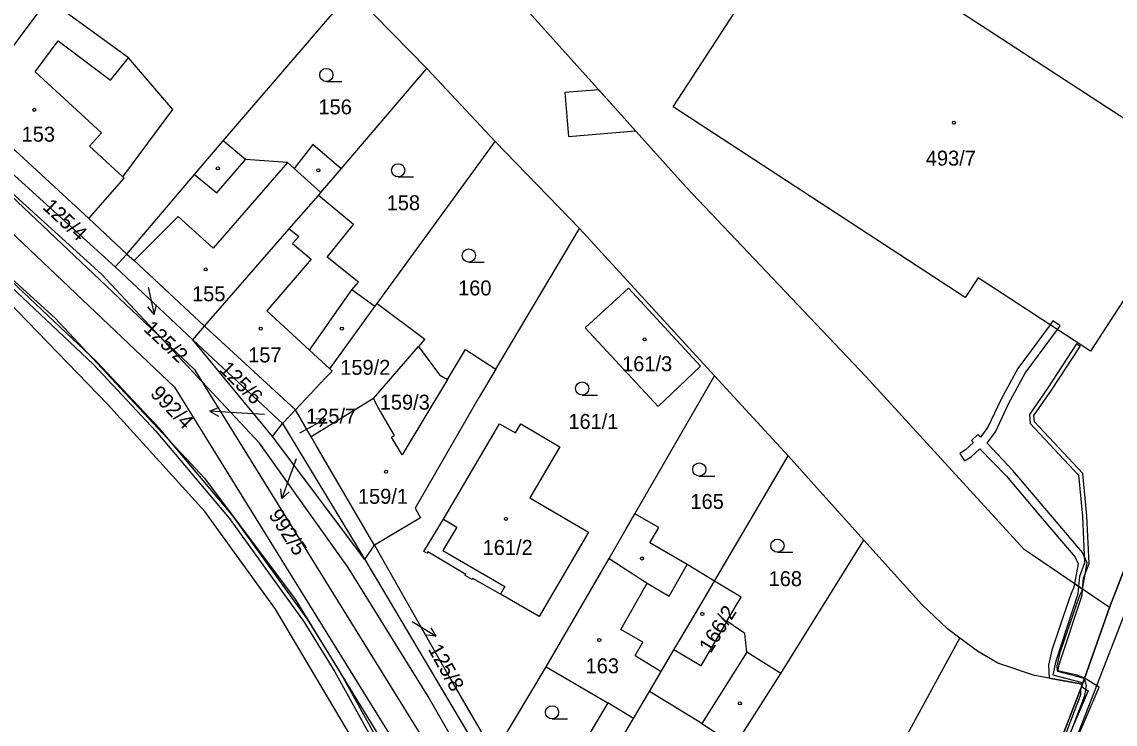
# Model space of a CAD drawing. Extents: x -757266 to -753360, y -1162585 to -1157740.
# Drawn here: x -754852.2 to -754727.9, y -1161878.2 to -1161798.3 of the extents above; entities that cross this region are included whole.
import ezdxf

# ---------------------------------------------------------------- set-up
doc = ezdxf.new("R2010")
doc.units = 0
for name, color, linetype in [('Hranice parcel', 7, 'Continuous'), ('Parcelní čísla', 7, 'Continuous'), ('Pop  PČ popisy', 7, 'Continuous'), ('Vnitřní kresba', 7, 'Continuous'), ('Věcná břemena k části', 7, 'Continuous'), ('Značky budov', 7, 'Continuous'), ('Značky kultur', 7, 'Continuous')]:
    doc.layers.add(name, color=color, linetype=linetype)

msp = doc.modelspace()

# ---------------------------------------------------------------- linework, layer by layer
at = {"layer": 'Hranice parcel'}
for p, q in [((-754829.3, -1161811.83), (-754814.71, -1161794.87)), ((-754806.13, -1161803.63), (-754814.71, -1161794.87)), ((-754815.87, -1161815.02), (-754806.13, -1161803.63)), ((-754798.38, -1161811.92), (-754806.13, -1161803.63)), ((-754858.25, -1161808.07), (-754844.55, -1161820.66)), ((-754811.79, -1161830.35), (-754798.38, -1161811.92)), ((-754788.76, -1161821.82), (-754798.38, -1161811.92)), ((-754844.55, -1161820.66), (-754840.24, -1161824.73)), ((-754798.29, -1161837.8), (-754788.76, -1161821.82)), ((-754773.44, -1161838.56), (-754788.76, -1161821.82)), ((-754840.24, -1161824.73), (-754841.56, -1161826.18)), ((-754841.56, -1161826.18), (-754832.73, -1161834.46)), ((-754812.05, -1161830.7), (-754811.79, -1161830.35)), ((-754832.73, -1161834.46), (-754831.41, -1161832.91)), ((-754831.41, -1161832.91), (-754821.08, -1161842.44)), ((-754832.73, -1161834.46), (-754822.56, -1161844)), ((-754823.68, -1161845.48), (-754832.73, -1161834.46)), ((-754812.21, -1161841.14), (-754807.07, -1161835.24)), ((-754782.47, -1161854.25), (-754773.44, -1161838.56)), ((-754765.06, -1161847.67), (-754773.44, -1161838.56)), ((-754812.21, -1161841.14), (-754819.29, -1161845.52)), ((-754822.56, -1161844), (-754821.08, -1161842.44)), ((-754819.29, -1161845.52), (-754821.08, -1161842.44)), ((-754823.68, -1161845.48), (-754822.56, -1161844)), ((-754822.56, -1161844), (-754813.2, -1161859.46)), ((-754813.2, -1161859.46), (-754823.68, -1161845.48)), ((-754773.43, -1161861.9), (-754765.06, -1161847.67)), ((-754756.43, -1161857.25), (-754765.06, -1161847.67)), ((-754765.9, -1161872.42), (-754756.43, -1161857.25)), ((-754813.2, -1161859.46), (-754812.09, -1161857.83)), ((-754813.2, -1161859.46), (-754799.29, -1161882.83)), ((-754731.59, -1161873.64), (-754728.5, -1161864.92)), ((-754760.45, -1161895.73), (-754745.52, -1161868.38)), ((-754798.49, -1161881.58), (-754792.56, -1161871.65)), ((-754754.1, -1161931.89), (-754731.59, -1161873.64))]:
    msp.add_line(p, q, dxfattribs=at)
for points in [[(-754790.69, -1161920.17), (-754823.33, -1161865.1), (-754831.37, -1161854.01), (-754842.43, -1161841.79), (-754855.01, -1161828.87), (-754953.69, -1161741.58)], [(-754728.5, -1161864.92), (-754687.63, -1161759.49), (-754685.45, -1161754.46)], [(-754728.5, -1161864.92), (-754738.21, -1161858.31), (-754756.21, -1161838.63), (-754776.63, -1161817.12), (-754813.94, -1161775.57)], [(-754763.46, -1161785.44), (-754724.19, -1161811.01), (-754725.85, -1161813.54), (-754719.1, -1161817.94), (-754730.68, -1161835.75), (-754743.45, -1161827.41), (-754744.92, -1161829.64), (-754778.14, -1161807.96), (-754763.46, -1161785.44)], [(-754858.25, -1161808.07), (-754852.33, -1161799.99), (-754849.21, -1161795.73)], [(-754844.55, -1161820.66), (-754840.54, -1161816.09), (-754840.72, -1161815.93), (-754835.01, -1161808.29), (-754840.05, -1161802.42), (-754849.21, -1161795.73)], [(-754859.67, -1161809.81), (-754841.94, -1161825.83), (-754841.56, -1161826.18)], [(-754840.24, -1161824.73), (-754832.54, -1161815.66), (-754829.3, -1161811.83)], [(-754815.87, -1161815.02), (-754819.08, -1161812.27), (-754821.23, -1161814.97), (-754821.97, -1161814.3), (-754826.77, -1161813.97), (-754829.3, -1161811.83)], [(-754818.47, -1161818.05), (-754818.18, -1161817.73), (-754815.87, -1161815.02)], [(-754831.41, -1161832.91), (-754821.79, -1161821.86), (-754818.47, -1161818.05)], [(-754812.05, -1161830.7), (-754814.68, -1161828.79), (-754813.89, -1161827.91), (-754817.47, -1161825.06), (-754814.49, -1161821.36), (-754818.47, -1161818.05)], [(-754840.24, -1161824.73), (-754839.41, -1161825.46), (-754831.41, -1161832.91)], [(-754775, -1161837.46), (-754779.84, -1161842.04), (-754788.15, -1161833.11), (-754783.2, -1161828.58), (-754775, -1161837.46)], [(-754821.08, -1161842.44), (-754817.66, -1161838.81), (-754816.89, -1161838.03), (-754817.18, -1161837.76), (-754812.05, -1161830.7)], [(-754811.79, -1161830.35), (-754806.35, -1161834.41), (-754807.07, -1161835.24)], [(-754807.07, -1161835.24), (-754804.69, -1161838.44), (-754803.79, -1161838.98)], [(-754803.79, -1161838.98), (-754801.73, -1161835.57), (-754798.29, -1161837.8)], [(-754803.79, -1161838.98), (-754808.94, -1161847.54), (-754810.15, -1161845.54), (-754809.8, -1161845.34), (-754811.66, -1161842.17), (-754812.21, -1161841.14)], [(-754798.29, -1161837.8), (-754800.26, -1161841.1), (-754807.47, -1161853.63), (-754806.84, -1161854.7), (-754812.09, -1161857.83)], [(-754797.87, -1161844.01), (-754796.07, -1161845.06), (-754795.46, -1161844.03), (-754791.02, -1161846.63), (-754794.41, -1161852.43), (-754787.75, -1161856.33), (-754793.37, -1161865.92), (-754797.77, -1161863.4), (-754800.91, -1161861.61), (-754800.98, -1161861.74), (-754801.78, -1161861.29), (-754801.71, -1161861.16), (-754806.04, -1161858.59), (-754806.12, -1161858.72), (-754806.49, -1161858.53), (-754804.23, -1161854.87), (-754797.87, -1161844.01)], [(-754812.09, -1161857.83), (-754812.54, -1161857.08), (-754818.72, -1161846.5), (-754819.29, -1161845.52)], [(-754792.56, -1161871.65), (-754785.42, -1161859.33), (-754783.47, -1161855.97), (-754782.47, -1161854.25)], [(-754773.43, -1161861.9), (-754776.54, -1161860.02), (-754780.79, -1161857.54), (-754779.75, -1161855.81), (-754782.47, -1161854.25)], [(-754745.52, -1161868.38), (-754746.92, -1161867.32), (-754749.85, -1161864.57), (-754756.43, -1161857.25)], [(-754812.09, -1161857.83), (-754803.59, -1161872.79), (-754798.49, -1161881.58)], [(-754778.04, -1161869.74), (-754776.09, -1161866.43), (-754773.43, -1161861.9)], [(-754772.01, -1161866.48), (-754770.39, -1161863.74), (-754773.43, -1161861.9)], [(-754772.01, -1161866.48), (-754774.99, -1161871.53), (-754778.04, -1161869.74)], [(-754765.9, -1161872.42), (-754769.74, -1161869.98), (-754769.98, -1161867.88), (-754772.01, -1161866.48)], [(-754731.59, -1161873.64), (-754737.05, -1161872.65), (-754741.21, -1161871.26), (-754743.54, -1161869.88), (-754745.52, -1161868.38)], [(-754791.71, -1161892.97), (-754785.2, -1161881.91), (-754782.63, -1161877.54), (-754780.81, -1161874.45), (-754779.48, -1161872.18), (-754778.04, -1161869.74)], [(-754792.56, -1161871.65), (-754785.56, -1161875.75), (-754793.74, -1161889.55)], [(-754775.69, -1161887.84), (-754771.06, -1161880.55), (-754767.56, -1161875.03), (-754765.9, -1161872.42)]]:
    msp.add_lwpolyline(points, dxfattribs=at)
at = {"layer": 'Pop  PČ popisy'}
for p, q in [((-754837.82, -1161828.47), (-754837.78, -1161828.65)), ((-754837.78, -1161828.65), (-754837.156, -1161831.585)), ((-754837.156, -1161831.585), (-754837.854, -1161830.71)), ((-754837.156, -1161831.585), (-754836.874, -1161830.502)), ((-754830.794, -1161842.571), (-754829.76, -1161842.141)), ((-754827.8, -1161842.78), (-754830.794, -1161842.571)), ((-754830.794, -1161842.571), (-754829.83, -1161843.14)), ((-754824.58, -1161842.98), (-754827.8, -1161842.78)), ((-754820.28, -1161844.91), (-754817.655, -1161843.455)), ((-754817.655, -1161843.455), (-754818.774, -1161843.503)), ((-754817.655, -1161843.455), (-754818.288, -1161844.379)), ((-754820.56, -1161845.06), (-754820.28, -1161844.91)), ((-754820.99, -1161848.01), (-754821.59, -1161849.69)), ((-754821.59, -1161849.69), (-754822.616, -1161852.51)), ((-754822.616, -1161852.51), (-754822.744, -1161851.398)), ((-754822.616, -1161852.51), (-754821.803, -1161851.74)), ((-754807.81, -1161866.5), (-754807.63, -1161866.61)), ((-754807.63, -1161866.61), (-754805.058, -1161868.156)), ((-754805.058, -1161868.156), (-754805.658, -1161867.211)), ((-754805.058, -1161868.156), (-754806.174, -1161868.069))]:
    msp.add_line(p, q, dxfattribs=at)
at = {"layer": 'Vnitřní kresba'}
for p, q in [((-754850.66, -1161803.98), (-754848.05, -1161800.48)), ((-754848.05, -1161800.48), (-754842.11, -1161804.93)), ((-754842.11, -1161804.93), (-754840.05, -1161802.42)), ((-754843.11, -1161810.92), (-754850.66, -1161803.98)), ((-754843.11, -1161827), (-754860.97, -1161810.87)), ((-754844.49, -1161812.46), (-754843.11, -1161810.92)), ((-754840.72, -1161815.93), (-754844.49, -1161812.46)), ((-754830.01, -1161817.74), (-754826.77, -1161813.97)), ((-754821.97, -1161814.3), (-754830.44, -1161824.03)), ((-754821.23, -1161814.97), (-754818.18, -1161817.73)), ((-754865.57, -1161816.45), (-754848.39, -1161832.02)), ((-754832.54, -1161815.66), (-754830.01, -1161817.74)), ((-754834.41, -1161820.45), (-754839.41, -1161825.46)), ((-754830.44, -1161824.03), (-754834.41, -1161820.45)), ((-754821.79, -1161821.86), (-754820.7, -1161822.71)), ((-754820.7, -1161822.71), (-754821.4, -1161823.5)), ((-754821.4, -1161823.5), (-754819.3, -1161825.31)), ((-754819.3, -1161825.31), (-754824.33, -1161831.17)), ((-754825.18, -1161846.21), (-754843.11, -1161827)), ((-754819.49, -1161835.64), (-754814.68, -1161828.79)), ((-754824.33, -1161831.17), (-754819.49, -1161835.64)), ((-754848.39, -1161832.02), (-754831.41, -1161850.21)), ((-754819.49, -1161835.64), (-754817.18, -1161837.76)), ((-754815.09, -1161860.38), (-754825.18, -1161846.21)), ((-754831.41, -1161850.21), (-754821.11, -1161863.98)), ((-754804.23, -1161854.87), (-754802.72, -1161855.78)), ((-754802.72, -1161855.78), (-754804.3, -1161858.42)), ((-754804.3, -1161858.42), (-754797.27, -1161862.54)), ((-754785.42, -1161859.33), (-754781.07, -1161862.16)), ((-754778.59, -1161863.64), (-754776.54, -1161860.02)), ((-754806, -1161875.03), (-754815.09, -1161860.38)), ((-754797.27, -1161862.54), (-754797.77, -1161863.4)), ((-754784.08, -1161867.42), (-754781.07, -1161862.16)), ((-754781.07, -1161862.16), (-754778.59, -1161863.64)), ((-754821.11, -1161863.98), (-754807.06, -1161886.86)), ((-754781.58, -1161868.87), (-754784.08, -1161867.42)), ((-754782.45, -1161870.38), (-754781.58, -1161868.87)), ((-754769.74, -1161869.98), (-754774.88, -1161878.09)), ((-754782.45, -1161870.38), (-754779.48, -1161872.18)), ((-754801.2, -1161883.32), (-754806, -1161875.03)), ((-754774.88, -1161878.09), (-754780.81, -1161874.45)), ((-754782.63, -1161877.54), (-754785.56, -1161875.75)), ((-754774.88, -1161878.09), (-754771.06, -1161880.55))]:
    msp.add_line(p, q, dxfattribs=at)
at = {"layer": 'Věcná břemena k části'}
for points in [[(-755000.56, -1161691.1), (-754866.29, -1161810.04), (-754834.82, -1161839.85), (-754788.28, -1161915.03), (-754787.47, -1161923.67), (-754787.16, -1161925.55), (-754783.07, -1161931.76), (-754784.49, -1161923.29), (-754785.36, -1161914.05), (-754832.48, -1161837.94), (-754864.27, -1161807.82), (-754998.15, -1161689.22)], [(-754866.21, -1161816.39), (-754844.05, -1161837.29), (-754836.94, -1161844.87), (-754828.63, -1161854.75), (-754820.07, -1161866.58), (-754816.58, -1161872.22), (-754809.61, -1161884.83)], [(-754809.17, -1161884.59), (-754816.08, -1161872.1), (-754819.71, -1161866.24), (-754828.21, -1161854.47), (-754836.54, -1161844.57), (-754843.7, -1161836.93), (-754865.87, -1161816.03)], [(-754710.18, -1161817.66), (-754728.5, -1161864.92), (-754731.59, -1161873.64), (-754754.1, -1161931.89), (-754754.41, -1161932.45), (-754773.79, -1161923.28), (-754774.38, -1161922.19), (-754776.28, -1161921.13), (-754775.33, -1161922.76), (-754773.74, -1161925.19), (-754772.91, -1161925.58), (-754756.36, -1161933.45), (-754755.48, -1161934.39), (-754756.18, -1161935.66), (-754760.5, -1161940.04), (-754762.59, -1161942.17), (-754761.54, -1161943.78), (-754759.34, -1161941.39), (-754755.44, -1161937.32), (-754753.65, -1161934.74), (-754747.54, -1161919.33), (-754736.9, -1161891.63), (-754726.76, -1161865.59)], [(-754735.8, -1161886.68), (-754731.31, -1161874.93), (-754731.13, -1161873.82), (-754731.36, -1161873), (-754731.59, -1161873.64), (-754731.8, -1161874.19), (-754731.81, -1161874.85), (-754736.26, -1161886.5)], [(-754732.17, -1161879.82), (-754729.68, -1161873.98), (-754731.35, -1161872.96), (-754731.59, -1161873.64), (-754731.69, -1161873.9), (-754730.94, -1161874.38), (-754733.09, -1161879.44)]]:
    msp.add_lwpolyline(points, dxfattribs=at)
for points in [[(-754786.58, -1161806.04), (-754790.43, -1161806.35), (-754790.02, -1161811.34), (-754782.39, -1161810.71)], [(-754734.94, -1161832.3), (-754735.27, -1161832.75), (-754738.93, -1161837.74), (-754740.84, -1161841.21), (-754742.33, -1161844.42), (-754743.17, -1161845.55), (-754743.49, -1161845.23), (-754744.19, -1161845.93), (-754743.96, -1161846.16), (-754744.87, -1161846.98), (-754745.53, -1161847.41), (-754744.99, -1161848.25), (-754744.25, -1161847.78), (-754743.24, -1161846.85), (-754740.24, -1161849.98), (-754736.4, -1161854.52), (-754732.43, -1161859.2), (-754732.08, -1161859.94), (-754732.5, -1161862.19), (-754732.03, -1161862.52), (-754731.6, -1161862.81), (-754731.04, -1161859.82), (-754731.57, -1161858.66), (-754735.64, -1161853.88), (-754739.5, -1161849.32), (-754742.44, -1161846.24), (-754741.47, -1161844.94), (-754739.94, -1161841.67), (-754738.09, -1161838.28), (-754734.43, -1161833.3), (-754734.13, -1161832.89)], [(-754731.57, -1161862.83), (-754731.48, -1161861.58), (-754730.84, -1161859.89), (-754731.1, -1161854.47), (-754731.54, -1161849.68), (-754737.04, -1161843.8), (-754737.1, -1161843.09), (-754735.1, -1161840.2), (-754731.84, -1161835.22), (-754732.26, -1161834.94), (-754735.52, -1161839.92), (-754737.62, -1161842.95), (-754737.52, -1161844), (-754732.03, -1161849.88), (-754731.6, -1161854.53), (-754731.34, -1161859.83), (-754731.94, -1161861.4), (-754732.03, -1161862.52)], [(-754731.6, -1161862.81), (-754732.5, -1161862.19), (-754732.61, -1161862.74), (-754732.77, -1161863.02), (-754733.18, -1161864.17), (-754735.08, -1161869.78), (-754735.45, -1161871.48), (-754735.39, -1161872.95), (-754731.59, -1161873.64), (-754731.35, -1161872.96), (-754732.2, -1161872.61), (-754734.42, -1161872.1), (-754734.45, -1161871.56), (-754734.12, -1161870.04), (-754732.24, -1161864.51), (-754731.85, -1161863.44), (-754731.65, -1161863.08)], [(-754731.59, -1161873.64), (-754731.36, -1161873), (-754734.38, -1161872.19), (-754734.22, -1161871.41), (-754731.62, -1161863.5), (-754731.57, -1161862.83), (-754732.03, -1161862.52), (-754732.1, -1161863.34), (-754734.62, -1161871), (-754734.96, -1161872.55), (-754731.79, -1161873.4)]]:
    msp.add_lwpolyline(points, close=True, dxfattribs=at)
at = {"layer": 'Značky budov'}
for centre in [(-754850.7768, -1161808.3192), (-754746.2068, -1161809.7792), (-754829.8968, -1161814.9792), (-754818.4668, -1161815.1992), (-754831.2768, -1161826.4692), (-754825.0168, -1161833.1992), (-754815.7968, -1161833.1992), (-754781.3768, -1161834.4192), (-754810.7668, -1161849.4692), (-754797.1268, -1161854.8292), (-754781.6768, -1161859.3392), (-754774.8168, -1161865.6492), (-754786.5268, -1161868.5992), (-754770.5368, -1161875.8192)]:
    msp.add_circle(centre, 0.175, dxfattribs=at)
at = {"layer": 'Značky kultur'}
for p, q in [((-754817.563, -1161805.1), (-754815.813, -1161805.1)), ((-754809.403, -1161815.94), (-754807.653, -1161815.94)), ((-754801.353, -1161825.64), (-754799.603, -1161825.64)), ((-754788.473, -1161840.75), (-754786.723, -1161840.75)), ((-754775.153, -1161849.97), (-754773.403, -1161849.97)), ((-754766.273, -1161858.63), (-754764.523, -1161858.63)), ((-754791.903, -1161877.58), (-754790.153, -1161877.58))]:
    msp.add_line(p, q, dxfattribs=at)
for centre in [(-754817.5629, -1161804.3498), (-754809.4029, -1161815.1898), (-754801.3529, -1161824.8898), (-754788.4729, -1161839.9998), (-754775.1529, -1161849.2198), (-754766.2729, -1161857.8798), (-754791.9029, -1161876.8298)]:
    msp.add_circle(centre, 0.75, dxfattribs=at)

# ---------------------------------------------------------------- texts
at = {"layer": 'Parcelní čísla'}
for s, p in [('156', (-754818.46, -1161808.83)), ('153', (-754852.21, -1161811.94)), ('493/7', (-754749.398, -1161814.66)), ('158', (-754810.7, -1161819.73)), ('160', (-754802.58, -1161829.42)), ('155', (-754832.83, -1161830.09)), ('157', (-754826.45, -1161837.04)), ('161/3', (-754783.93, -1161838.04)), ('159/2', (-754815.978, -1161838.45)), ('159/3', (-754811.488, -1161842.41)), ('125/7', (-754819.86, -1161843.988)), ('161/1', (-754790.04, -1161844.6)), ('159/1', (-754813.968, -1161853.12)), ('165', (-754776.16, -1161853.7)), ('161/2', (-754799.79, -1161858.93)), ('168', (-754767.27, -1161862.48)), ('163', (-754788.08, -1161872.39))]:
    msp.add_text(s, height=1.7, dxfattribs=at).set_placement(p)
for s, rotation, p in [('125/4', 317, (-754849.919, -1161819.491)), ('125/2', 317, (-754838.447, -1161833.354)), ('125/6', 315, (-754829.831, -1161837.931)), ('992/4', 313.999997, (-754837.684, -1161840.684)), ('992/5', 303, (-754824.192, -1161854.398)), ('166/2', 58, (-754773.859, -1161870.2)), ('125/8', 298.999997, (-754806.051, -1161869.641))]:
    msp.add_text(s, height=1.7, rotation=rotation, dxfattribs=at).set_placement(p)

doc.saveas('drawing.dxf')
